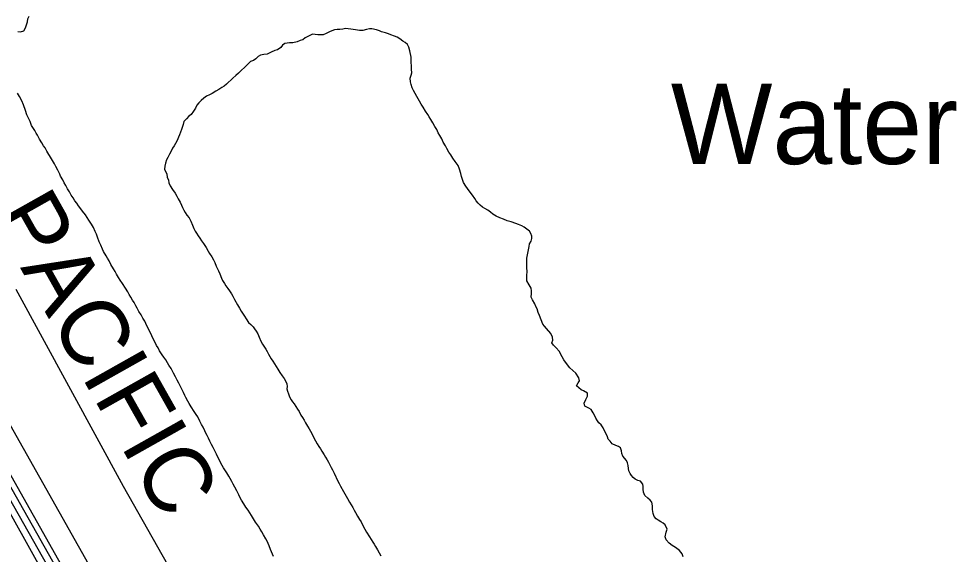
# Model space of a CAD drawing. Extents: x 3177185 to 3215018, y 812988 to 838321.
# Drawn here: x 3195360 to 3196524, y 819996 to 820661 of the extents above; entities that cross this region are included whole.
import ezdxf

# ---------------------------------------------------------------- set-up
doc = ezdxf.new("R2010")
doc.units = 0
for name, color, linetype in [('V-BORW-LINE', 7, 'Continuous'), ('V-LEVE-TOET', 7, 'Continuous'), ('V-RAIL-IDEN', 7, 'Continuous'), ('V-RAIL-TRAK', 7, 'Continuous'), ('V-RIVR-IDEN', 7, 'Continuous'), ('V-ROAD-CNTR', 7, 'Continuous'), ('V-SURV-LINE', 7, 'Continuous'), ('V-TOPO-SHOR', 7, 'Continuous')]:
    doc.layers.add(name, color=color, linetype=linetype)

msp = doc.modelspace()

# ---------------------------------------------------------------- linework, layer by layer
at = {"layer": 'V-BORW-LINE'}
msp.add_spline([(3195014.2, 820127.7), (3195051.2, 820036.5), (3195079.1, 820023.1), (3195095.7, 820005.5), (3195110.9, 819937.1), (3195175.2, 819834.1), (3195197, 819771), (3195216.4, 819742.6), (3195236, 819732.1), (3195343.1, 819557.8), (3195386.4, 819443.9), (3195423.7, 819413.9), (3195435.2, 819377.3), (3195508.3, 819247.2), (3195522.8, 819188.1), (3195531.4, 819165.4), (3195561.3, 819137), (3195612, 819024.1), (3195671.6, 818940.9), (3195804.7, 818724.1), (3195856.6, 818587.8), (3195891.3, 818540.3), (3195947, 818433), (3195956.5, 818375.3), (3195958.6, 818365.3)], degree=3, dxfattribs=at)
at = {"layer": 'V-LEVE-TOET'}
msp.add_lwpolyline([(3195356.3, 820325.5), (3195489.6, 820080.5), (3195647.6, 819801.3), (3195816.8, 819498.2), (3195949.3, 819261.7), (3196120.2, 818963.1), (3196305.3, 818637.5), (3196454.6, 818364.1)], dxfattribs=at)
at = {"layer": 'V-RAIL-TRAK'}
msp.add_lwpolyline([(3194238.4, 822033.7), (3194389.3, 821767.4), (3194710.7, 821197.3), (3195003.1, 820677), (3195353.4, 820056.4), (3195586, 819645), (3195933.8, 819028.7), (3196235.6, 818491.2), (3196308.1, 818364.4)], dxfattribs=at)
at = {"layer": 'V-ROAD-CNTR'}
msp.add_lwpolyline([(3193654.2, 823085.5), (3194393.6, 821781.9), (3194932.5, 820818.5), (3195643.8, 819559.4), (3196039.6, 818863.6), (3196103.7, 818747.1), (3196200.1, 818577.4), (3196283.3, 818430.9), (3196319.7, 818367.1)], dxfattribs=at)
at = {"layer": 'V-SURV-LINE'}
for points in [[(3195317, 820213.3), (3196292.2, 818481.1)], [(3196266.1, 818466.4), (3195290.9, 820198.6)]]:
    msp.add_lwpolyline(points, dxfattribs=at)
at = {"layer": 'V-TOPO-SHOR'}
for points in [[(3195564, 819660.7), (3195052.1, 820581.1), (3194839.3, 820937.7), (3194281, 821921.4), (3194057, 822347), (3193780.9, 822818.6), (3193257.4, 823744.7), (3192803, 824538.5), (3192509.7, 825084.9), (3192365.9, 825332.3), (3191974.7, 826039.8)], [(3195358.9, 820645.5), (3195362.2, 820645.1), (3195366.4, 820646.4), (3195368.3, 820650.2), (3195369.4, 820653.9), (3195370.7, 820657.7), (3195371.3, 820661.4), (3195372.8, 820664.7)], [(3195952.9, 820416.1), (3195948.9, 820418.7), (3195945.8, 820421.1), (3195942.7, 820423.5), (3195938.7, 820425.6), (3195935.7, 820427.4), (3195932.8, 820429.8), (3195930.3, 820432.4), (3195927.9, 820435.4), (3195926.3, 820438), (3195923.4, 820442.2), (3195919.4, 820447.6), (3195917.2, 820450.7), (3195915.2, 820453.3), (3195912.3, 820458.1), (3195911, 820461.8), (3195909.6, 820465.6), (3195908.9, 820469.1), (3195907.3, 820474.5), (3195905.5, 820479.1), (3195902, 820483.9), (3195899.1, 820488.1), (3195896.4, 820492.2), (3195894.2, 820495.5), (3195891.5, 820500.3), (3195889.9, 820503.4), (3195887, 820508.2), (3195885.2, 820512.3), (3195882.8, 820516.5), (3195881, 820519.7), (3195879, 820523.7), (3195876.7, 820527.4), (3195874.3, 820532), (3195871.8, 820536.3), (3195869.8, 820539.4), (3195867.8, 820542.5), (3195865.1, 820546.8), (3195862.2, 820551.6), (3195859.6, 820555.3), (3195857.8, 820559.1), (3195854.4, 820564.7), (3195852.4, 820568.7), (3195850.2, 820572.4), (3195848.4, 820575.6), (3195847.3, 820579.6), (3195846.6, 820583.1), (3195845.9, 820587.5), (3195847.1, 820591.2), (3195848, 820594.3), (3195847.7, 820598.7), (3195847.5, 820603.1), (3195847.4, 820607), (3195847.4, 820610.3), (3195847.2, 820613.6), (3195845.8, 820621.5), (3195844.2, 820626.3), (3195842.6, 820629.6), (3195839.7, 820631.8), (3195836.9, 820633.7), (3195833.1, 820636.6), (3195829.8, 820638.5), (3195826.7, 820639.8), (3195822.1, 820641.5), (3195819.2, 820642.8), (3195815.5, 820643.9), (3195810.6, 820645.1), (3195807.8, 820646.4), (3195804.2, 820647.5), (3195798.5, 820649), (3195795.4, 820648.7), (3195791.7, 820648), (3195787.3, 820646.9), (3195783.2, 820646.8), (3195778.3, 820647.5), (3195775.2, 820648.1), (3195772.2, 820648.5), (3195765.8, 820649.5), (3195762.5, 820648.4), (3195758.8, 820648.1), (3195755.5, 820647.9), (3195752, 820647.6), (3195748.9, 820646.5), (3195745.8, 820645.2), (3195741.9, 820643.2), (3195738, 820641.6), (3195734.5, 820641.3), (3195731.2, 820641.5), (3195727.9, 820641.9), (3195724.6, 820642.3), (3195721.3, 820640.5), (3195715.6, 820637.6), (3195712.8, 820635.4), (3195709.5, 820634.5), (3195705.6, 820632.7), (3195700.3, 820631.6), (3195696.3, 820631.3), (3195690.6, 820630.8), (3195687.4, 820628.4), (3195685.4, 820625.9), (3195681.5, 820623), (3195678, 820621.9)], [(3195678, 820621.9), (3195673.4, 820619.9), (3195668.4, 820617.6), (3195664.2, 820616.9), (3195660, 820616), (3195657.4, 820614.5), (3195654.4, 820611.8), (3195651.3, 820609.4), (3195647.8, 820608.2), (3195643.5, 820604), (3195640.4, 820600.9), (3195636.5, 820597.4), (3195633, 820594), (3195629.5, 820591.1), (3195625.8, 820587.6), (3195623.7, 820585.4), (3195620.2, 820582.3), (3195617.8, 820580.1), (3195614.9, 820577.8), (3195612.3, 820575.8), (3195608.6, 820573.6), (3195604.9, 820571.4), (3195600.1, 820568.7), (3195597, 820567.1), (3195593.1, 820565.3), (3195589.8, 820562.7), (3195586.3, 820559.8), (3195583.5, 820557.1), (3195581.3, 820554.2), (3195579.6, 820550.5), (3195577, 820546.5), (3195574, 820542.5), (3195571.2, 820540.3), (3195568.1, 820537.2), (3195565.1, 820533.9), (3195564, 820530.1), (3195561.9, 820523.8), (3195560.8, 820520.7), (3195559.7, 820517.4), (3195558.4, 820514.5), (3195556.5, 820510.3), (3195554.8, 820506.3), (3195553.1, 820503.5), (3195551.1, 820500.8), (3195549.2, 820497.1), (3195547.2, 820493.1), (3195545.1, 820488.9), (3195543.6, 820486.2), (3195542.1, 820481.8), (3195541.4, 820478.3), (3195541, 820474.6), (3195543.7, 820468.5), (3195544.4, 820464.7), (3195545.8, 820460.8), (3195546.5, 820457.7), (3195548, 820453.8), (3195550.9, 820449.4), (3195554.1, 820444.6), (3195556.1, 820440.9), (3195558.1, 820437.6), (3195560.3, 820433.7), (3195562.1, 820430), (3195563.4, 820427.1), (3195565, 820423.6), (3195566.8, 820420.8), (3195568.8, 820417.3), (3195571.5, 820414), (3195573.5, 820409.9), (3195575.7, 820405.1), (3195577.5, 820400.9), (3195579.1, 820397.7), (3195580.6, 820395), (3195582.7, 820391.8), (3195585, 820388.8), (3195587.1, 820385.7), (3195589.5, 820382.3), (3195592.8, 820377.1), (3195595.1, 820372.7), (3195596.9, 820369.9), (3195599.9, 820365.5), (3195601.9, 820361.9), (3195603.4, 820358.6), (3195605.2, 820354.2), (3195608, 820348.1), (3195609.5, 820344.6), (3195611.6, 820339.2), (3195613.1, 820336.3), (3195615.5, 820332.3), (3195617.3, 820329.4), (3195619.6, 820326.2), (3195621.7, 820323.4), (3195624, 820319.8), (3195625.7, 820316.8), (3195628, 820312.8), (3195631.7, 820306.1), (3195633.9, 820301.9), (3195636.2, 820298.2), (3195637.9, 820295.7), (3195640.4, 820291.7), (3195642.3, 820288.6), (3195645.4, 820284.2)], [(3195365.9, 820554.4), (3195363.7, 820559.4), (3195360.8, 820564.9), (3195358.5, 820568.8)], [(3195592.2, 820146.6), (3195591.1, 820149.4), (3195588.9, 820154), (3195587.1, 820157.3), (3195584.8, 820161.6), (3195582.2, 820166.7), (3195580.4, 820169.7), (3195577.9, 820173.4), (3195573.9, 820179.1), (3195571.7, 820183.5), (3195570.1, 820186.1), (3195567.4, 820190.7), (3195566.3, 820193.5), (3195564.5, 820197), (3195562.5, 820201.4), (3195560.3, 820205.5), (3195558.7, 820208.6), (3195556.7, 820212.5), (3195554.5, 820216.7), (3195552.2, 820221.1), (3195550.7, 820223.7), (3195549.1, 820226.7), (3195546.4, 820231.1), (3195544.8, 820233.9), (3195542.6, 820237.7), (3195540.2, 820240.9), (3195537.9, 820243.8), (3195534.8, 820248.8), (3195533, 820252.5), (3195531.2, 820255.6), (3195529.9, 820258.4), (3195527, 820263.6), (3195525.2, 820267.6), (3195522.5, 820273.7), (3195520.3, 820277.4), (3195517.8, 820282.7), (3195516.5, 820285.7), (3195514.2, 820289.4), (3195511.8, 820293.4), (3195509.1, 820297.5), (3195506.9, 820301.7), (3195505.3, 820304.7), (3195503.1, 820308.9), (3195501.1, 820311.9), (3195499.3, 820315.4), (3195497.1, 820318.7), (3195495.3, 820322), (3195492.4, 820326.6), (3195488.6, 820332.5), (3195485.9, 820336.6), (3195483.9, 820340.1), (3195481.4, 820344), (3195479.7, 820347.3), (3195477.6, 820350.8), (3195474.5, 820356), (3195472.3, 820360.6), (3195470.3, 820363.9), (3195468.5, 820366.7), (3195465.4, 820372.2), (3195463.8, 820375.3), (3195461.8, 820380.1), (3195460, 820384.2), (3195457.9, 820389.9), (3195456.4, 820393.6), (3195455, 820396.9), (3195452.6, 820402.2), (3195450.1, 820406.1), (3195448.5, 820408.7), (3195446.8, 820411.3), (3195442.8, 820417.7), (3195439.2, 820422.2), (3195437, 820425.1), (3195434.3, 820429), (3195432.1, 820432.5), (3195429.6, 820435.3), (3195427.4, 820438.8), (3195425.2, 820442.1), (3195422.9, 820446.2), (3195420.5, 820450.2), (3195418.3, 820454.3), (3195416.5, 820457.4), (3195414.5, 820461.3), (3195412, 820465.7), (3195410.9, 820468.5), (3195408.4, 820473.1), (3195406.2, 820477.9), (3195404.4, 820481), (3195400.6, 820487.3), (3195395, 820497.1), (3195392.8, 820500.9), (3195390.8, 820503.7), (3195388.5, 820507.4), (3195385.9, 820512), (3195383.2, 820516.8), (3195381.6, 820519.4), (3195380.1, 820522.7), (3195376, 820529), (3195374, 820533.8), (3195370.2, 820542.1), (3195368.2, 820547.6), (3195365.9, 820554.4)], [(3196136, 820073.3), (3196135.5, 820076.8), (3196135.3, 820080.1), (3196134.8, 820083.2), (3196132.1, 820086.9), (3196128.6, 820087.9), (3196125.3, 820089.5), (3196123.1, 820091.6), (3196120.8, 820093.8), (3196119.1, 820096.6), (3196117.7, 820099.7), (3196117, 820102.8), (3196116.6, 820106.3), (3196115.9, 820109.8), (3196114.7, 820112.6), (3196110.1, 820117.9), (3196109, 820121.1), (3196108.7, 820124.6), (3196107.3, 820128.2), (3196104.7, 820130.1), (3196101.4, 820131.4), (3196096.8, 820133.3), (3196094.3, 820136.4), (3196092.1, 820139), (3196091, 820142), (3196089.8, 820144.9), (3196088, 820148.8), (3196085.6, 820153), (3196083.1, 820156.7), (3196080.5, 820159.5), (3196078.5, 820161.9), (3196076.7, 820165), (3196074.9, 820168.9), (3196073.3, 820172), (3196070.7, 820176.1), (3196067.8, 820177.8), (3196062.9, 820180.2), (3196062.2, 820183.9), (3196064, 820188.3), (3196066.1, 820192.5), (3196066.1, 820196.1), (3196061.2, 820199.3), (3196058.4, 820200.4), (3196052.8, 820205.2), (3196054.8, 820208.9), (3196056.5, 820211.6), (3196055.4, 820215.3), (3196051.8, 820221), (3196044.5, 820227.9), (3196040, 820233.1), (3196036.9, 820237.7), (3196034.7, 820241.2), (3196033.1, 820244.1), (3196031.3, 820247.8), (3196027.1, 820252.8), (3196024.2, 820255.8), (3196022, 820258.9), (3196023.3, 820262), (3196023, 820265.7), (3196020.8, 820270.5), (3196015.5, 820276.4), (3196013, 820279.4), (3196011, 820282.1), (3196008.6, 820287.3), (3196006.5, 820292.6), (3196005.2, 820296.3), (3196003.6, 820301.1), (3196002, 820303.9), (3196000.7, 820307.2), (3195997.8, 820312), (3195996.4, 820315.7), (3195996.8, 820319.9), (3195996.8, 820323.2), (3195996.3, 820326.5), (3195993.7, 820330.9), (3195991, 820335.7), (3195990.9, 820339.4), (3195990.9, 820342.7), (3195991.3, 820347.1), (3195990.8, 820352.4), (3195990.8, 820358.1), (3195990.9, 820364), (3195991.8, 820368.2), (3195992.4, 820372.1), (3195993.9, 820378.3), (3195994.1, 820381.6), (3195996.4, 820385.1), (3195997.3, 820388.2), (3195997.3, 820391.5), (3195995.9, 820394.8), (3195994.3, 820397.4), (3195991, 820399.8), (3195987.7, 820402.4), (3195984.8, 820404.1), (3195980.4, 820405.8), (3195977.3, 820407.1), (3195971.4, 820409.3), (3195966.6, 820410.5), (3195961.9, 820412.5), (3195957.5, 820414), (3195952.9, 820416.1)], [(3195645.4, 820284.2), (3195648.2, 820281.6), (3195650.9, 820278.5), (3195652.7, 820276), (3195654.8, 820273.4), (3195656.7, 820270.1), (3195658.4, 820266), (3195660.7, 820260.7), (3195662.8, 820257.1), (3195666.7, 820250.9), (3195668.3, 820247.8), (3195670, 820244.5), (3195673.6, 820238.7), (3195675.3, 820236.1), (3195677.5, 820232.7), (3195679.7, 820229.3), (3195681.9, 820225.9), (3195684.3, 820222.1), (3195687.1, 820217.9), (3195689.4, 820214.6), (3195691.5, 820210.6), (3195692.7, 820207.7), (3195693.1, 820204.7), (3195692.8, 820201.7), (3195693.8, 820198.7), (3195695, 820195.5), (3195696.3, 820191.5), (3195698.4, 820188), (3195700.1, 820185.5), (3195702, 820182.9), (3195704.1, 820179.5), (3195706.3, 820176.4), (3195708.4, 820173.3), (3195710.4, 820169), (3195712.3, 820166.1), (3195714.5, 820162.5), (3195716.1, 820159.4), (3195718.6, 820155.1), (3195720.5, 820152), (3195722.2, 820149.2), (3195724.3, 820145.3), (3195726.5, 820140.9), (3195728.5, 820137.2), (3195730.7, 820133.3), (3195732.6, 820130), (3195734.5, 820127), (3195736.5, 820124), (3195739.1, 820119.8), (3195740.9, 820116.8), (3195742.9, 820113.3), (3195744.5, 820110.4), (3195746.2, 820107.1), (3195747.9, 820103.7), (3195749.5, 820101), (3195751.5, 820096.8), (3195756.1, 820086.9), (3195757.7, 820083.8), (3195759.4, 820080.6), (3195763.4, 820074.2), (3195766.6, 820068.2), (3195768.2, 820065.4), (3195770.9, 820060.8), (3195774.8, 820054.2), (3195776.4, 820050.8), (3195778.1, 820047.8), (3195780.7, 820043.4), (3195783.3, 820039.3), (3195785, 820036.4), (3195786.6, 820033.3), (3195789.6, 820027.4), (3195792, 820023.4), (3195795.7, 820017.8), (3195797.8, 820014.3), (3195799.6, 820011.3), (3195801.2, 820008.5), (3195802.8, 820005.9), (3195805.4, 820001.6), (3195807.7, 819997.7), (3195809.6, 819994.3)], [(3195676.5, 819993.4), (3195672.6, 820002.2), (3195671.1, 820006.5), (3195668.4, 820012.4), (3195666.8, 820015.1), (3195663.9, 820020.3), (3195661.7, 820024), (3195659.9, 820027.1), (3195657.7, 820030.8), (3195653.9, 820036), (3195651.4, 820040), (3195649, 820044.3), (3195644.7, 820050.9), (3195642.1, 820054.6), (3195639.4, 820058.7), (3195636.7, 820063.5), (3195635.1, 820066.4), (3195633.4, 820070.1), (3195630.7, 820075.1), (3195628.4, 820079.5), (3195626.2, 820083.2), (3195624.4, 820086.3), (3195622.4, 820090.4), (3195620.8, 820093.2), (3195618.2, 820097.2), (3195615.9, 820100.9), (3195614.2, 820103.5), (3195612.6, 820106.3), (3195610.8, 820109.2), (3195609.5, 820112.2), (3195607.9, 820114.9), (3195605.4, 820120.3), (3195603.6, 820124.5), (3195601.4, 820128.6), (3195599.2, 820132.6), (3195597.4, 820136.7), (3195595.4, 820140.4), (3195593.8, 820143.5), (3195592.2, 820146.6)], [(3196185, 819993), (3196183.9, 819996.7), (3196180.4, 820000.8), (3196175.7, 820004.5), (3196171.5, 820007.1), (3196167.8, 820009.7), (3196163.8, 820014.1), (3196162.9, 820017.8), (3196164.1, 820023.5), (3196165, 820027.2), (3196162.9, 820032.5), (3196160.3, 820034.7), (3196157.2, 820036.4), (3196153.9, 820038.3), (3196151.4, 820040.3), (3196149.2, 820043.1), (3196147.9, 820046.6), (3196146.9, 820051.7), (3196147.1, 820056.3), (3196146.2, 820060.7), (3196144.2, 820063.3), (3196141.1, 820065.9), (3196137.6, 820068.9), (3196136, 820073.3)]]:
    msp.add_lwpolyline(points, dxfattribs=at)

# ---------------------------------------------------------------- texts
at = {"layer": 'V-RAIL-IDEN'}
msp.add_text('PACIFIC', height=83, rotation=299.3872, dxfattribs=at).set_placement((3195325, 820416.8))
at = {"layer": 'V-RIVR-IDEN'}
msp.add_text('Water', height=100, rotation=0.0375, dxfattribs=at).set_placement((3196169.8, 820480.8))

doc.saveas('drawing.dxf')
